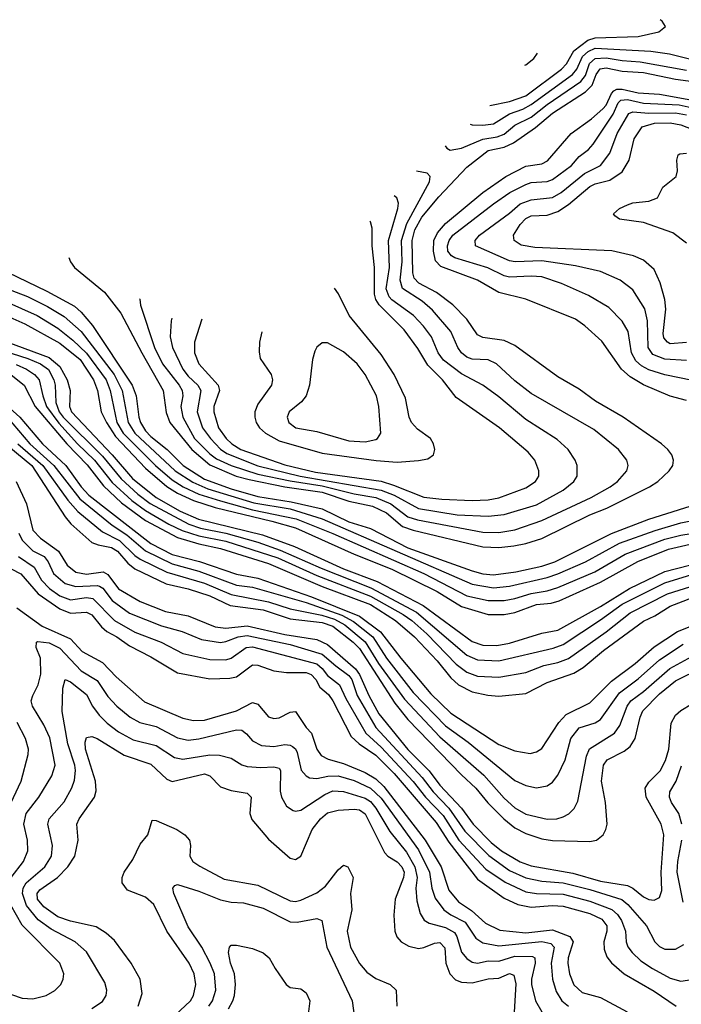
# Model space of a CAD drawing. Header units: inches. Extents: x 1305375 to 1407406, y 744550 to 841633.
# Tile 440 of 509: x 1373440 to 1375911, y 835577 to 839255. Entities that reach past the tile are written whole.
import ezdxf

# ---------------------------------------------------------------- set-up
doc = ezdxf.new("R2010")
doc.units = ezdxf.units.IN
doc.header["$MEASUREMENT"] = 0
doc.layers.add('B3873', color=7, linetype='Continuous')

msp = doc.modelspace()

# ---------------------------------------------------------------- linework, layer by layer
at = {"layer": 'B3873', "color": 5}
for points, elevation in [([(1375195.9, 838935), (1375270, 838949.6), (1375330, 838971), (1375463.7, 839070), (1375482.6, 839090), (1375510, 839139.3), (1375561.5, 839178.5), (1375590, 839187.3), (1375750, 839192.7), (1375827.3, 839210), (1375852.1, 839230), (1375839.8, 839250), (1375832.2, 839255.2)], 1880), ([(1375123, 838864.4), (1375130, 838862.5), (1375170, 838861.3), (1375210, 838866.4), (1375270, 838903.8), (1375319.2, 838920.8), (1375350, 838938), (1375505.2, 839050), (1375521.1, 839070), (1375541.9, 839118.1), (1375563, 839137), (1375590, 839149.3), (1375797.9, 839137.9), (1375867.5, 839127.5), (1375937.1, 839110), (1376070, 839103.8), (1376203.5, 839083.6), (1376350, 839040.6), (1376450, 839017.2), (1376610, 838963.5), (1376733.1, 838930), (1376830, 838912.8), (1376888, 838892.7)], 1860), ([(1375029.1, 838784.1), (1375035.1, 838775.1), (1375048, 838768), (1375090, 838775.5), (1375170, 838809.3), (1375223, 838817), (1375250, 838827.2), (1375290, 838861.4), (1375350, 838891.5), (1375410, 838938.7), (1375535.4, 839024.6), (1375553, 839047), (1375568.8, 839091.2), (1375589.9, 839110), (1375630, 839112.7), (1375690, 839102.6), (1375758, 839098), (1375930, 839066.5)], 1840), ([(1375326.4, 839085.6), (1375330, 839086.4), (1375359.9, 839110), (1375373.8, 839129.9)], 1920), ([(1373624.2, 838367.1), (1373630.2, 838350), (1373645.4, 838330), (1373756.8, 838236.8), (1373818.4, 838158.4), (1373896.1, 838010), (1373976.8, 837870), (1373987.1, 837787.1), (1374001.1, 837750), (1374082.9, 837650), (1374150, 837592.6), (1374248.5, 837550), (1374296.9, 837536.9), (1374430, 837510.4), (1374570, 837489.5), (1374670, 837455.8), (1374757.7, 837437.7), (1374810, 837413.2), (1374870, 837362.3), (1374910, 837348.3), (1375170, 837286.2), (1375230, 837283.7), (1375286, 837290), (1375330, 837298.3), (1375390, 837317.4), (1375570, 837405.4), (1375632.5, 837430), (1375792, 837510), (1375824.1, 837530), (1375866.1, 837570), (1375879.4, 837590), (1375882.5, 837610), (1375876.2, 837630), (1375861.1, 837650), (1375837.4, 837670), (1375694.3, 837770), (1375590.7, 837830), (1375530, 837874.6), (1375450, 837920.6), (1375290, 838037.8), (1375250, 838057), (1375170, 838068.4), (1375150, 838077.7), (1375110, 838136.2), (1375057.4, 838190), (1374996.6, 838236.6), (1374931.3, 838271.3), (1374913.1, 838290), (1374908.6, 838310), (1374906.4, 838430), (1374916.6, 838470), (1374942.5, 838517.5), (1375006, 838594), (1375110, 838704.8), (1375190, 838766.4), (1375250, 838779.4), (1375284.7, 838795.3), (1375367.3, 838852.7), (1375430, 838905.7), (1375553.7, 838986.3), (1375577.8, 839010), (1375593.6, 839050), (1375608.7, 839071.3), (1375630, 839075.4), (1375690, 839063.2), (1375770, 839057.7), (1375890, 839033.3), (1376030, 839013.9)], 1820), ([(1375930, 837832.6), (1375870, 837849.1), (1375770, 837891.5), (1375720.4, 837920.4), (1375688.2, 837950), (1375614.1, 838054.1), (1375551.4, 838111.4), (1375516, 838136), (1375331.1, 838211.1), (1375230, 838235.7), (1375150, 838282.1), (1375013.6, 838333.6), (1374993.8, 838353.8), (1374986, 838390), (1374986.9, 838430), (1375000.9, 838459.1), (1375030, 838493.3), (1375170.2, 838609.8), (1375256.1, 838670), (1375330, 838708.5), (1375390, 838717.3), (1375411.9, 838728.1), (1375499.9, 838830), (1375575.4, 838884.6), (1375618, 838922), (1375630, 838935.8), (1375650, 838979.9), (1375658.9, 838990), (1375670, 838995.9), (1375690, 838995.7), (1375750, 838982), (1375830, 838977.5), (1375988, 838948)], 1780), ([(1376050, 837887.9), (1375850, 837929), (1375790, 837946.8), (1375762, 837962), (1375741.3, 837981.3), (1375725.7, 838010), (1375712.6, 838090), (1375690, 838129), (1375640.5, 838180.5), (1375564.6, 838224.6), (1375463.5, 838270), (1375390, 838294), (1375350, 838297.6), (1375270, 838293.8), (1375250, 838297.9), (1375188.2, 838328.2), (1375066, 838366), (1375052.9, 838372.9), (1375039.7, 838390), (1375038.4, 838410), (1375044.2, 838430), (1375058.3, 838450), (1375210, 838567.5), (1375270.8, 838609.2), (1375330, 838640.1), (1375350, 838646.7), (1375410, 838650.4), (1375430, 838657.7), (1375500.6, 838710), (1375530, 838743.9), (1375564.3, 838770), (1375582.3, 838790), (1375657.3, 838902.7), (1375675.9, 838944.1), (1375685.3, 838954.7), (1375710, 838957.1), (1375770, 838943.3), (1375903.3, 838936.7), (1375970, 838922.3)], 1760), ([(1375930, 837981.9), (1375850, 837987.4), (1375804.6, 838004.6), (1375787.1, 838030), (1375785.1, 838130), (1375775.1, 838175.1), (1375730, 838246.5), (1375682.6, 838282.6), (1375610, 838315), (1375515.5, 838335.5), (1375390, 838354.2), (1375290.5, 838350.5), (1375270, 838354.5), (1375142.6, 838410), (1375140.8, 838430), (1375157.5, 838450), (1375270, 838532.4), (1375310, 838567), (1375350, 838582.3), (1375430, 838590.7), (1375462.5, 838610), (1375550, 838680.9), (1375610, 838711), (1375643.9, 838756.1), (1375672.2, 838830), (1375715.1, 838904.9), (1375730, 838911.4), (1375790, 838906.1), (1375890, 838906.8), (1375930, 838900.3)], 1740), ([(1375930, 838049.6), (1375870, 838044.8), (1375859.1, 838050), (1375846.5, 838066.5), (1375843.2, 838083.2), (1375853.6, 838173.6), (1375849.3, 838209.3), (1375831.9, 838271.9), (1375810, 838321.5), (1375770, 838357.1), (1375732.7, 838372.7), (1375651.4, 838391.4), (1375364.5, 838404.5), (1375313, 838413), (1375287, 838430), (1375284.2, 838450), (1375309.1, 838490), (1375330, 838512.3), (1375350, 838522.8), (1375410, 838525.3), (1375450, 838538.9), (1375490, 838564.6), (1375570, 838631.7), (1375590, 838641.6), (1375644.4, 838655.5), (1375690, 838686.7), (1375717, 838730), (1375735.4, 838810), (1375765.5, 838854.5), (1375811.4, 838868.6), (1375870, 838869.6), (1375910, 838863), (1375970, 838839)], 1720), ([(1375930, 838420.8), (1375879.5, 838459.5), (1375770, 838497.4), (1375680.7, 838510), (1375662.4, 838522.4), (1375658.4, 838530), (1375680.9, 838550), (1375710, 838563.7), (1375730, 838570.6), (1375790, 838577.3), (1375821.7, 838590), (1375842.4, 838630), (1375891.9, 838670), (1375896.9, 838690), (1375894.1, 838730), (1375899.9, 838750), (1375905.8, 838754.2), (1375930, 838756)], 1680), ([(1373890.2, 838212.8), (1373889.5, 838210.5), (1373891.7, 838188.3), (1373943.5, 838030), (1373974.3, 837970), (1374036.4, 837890), (1374047.1, 837870), (1374049.4, 837850), (1374042.2, 837810), (1374049.5, 837770), (1374093.6, 837690), (1374150, 837633.7), (1374174.9, 837614.9), (1374230, 837589.4), (1374330, 837557.1), (1374450, 837532.1), (1374570, 837513.6), (1374690, 837483.3), (1374770.3, 837470.3), (1374826.2, 837446.2), (1374890, 837398.3), (1374926.3, 837386.3), (1375170, 837341.1), (1375230, 837339.6), (1375290, 837349.8), (1375390, 837383.9), (1375574.3, 837470), (1375646.1, 837510), (1375672.7, 837530), (1375708, 837570), (1375712.4, 837590), (1375708, 837610), (1375676.8, 837650), (1375584, 837724), (1375350, 837858.5), (1375290, 837906), (1375220.7, 837970), (1375190, 837984.5), (1375130, 837987.5), (1375110, 837994.1), (1375090.5, 838010), (1375077.1, 838030), (1375050.5, 838090.5), (1374982.4, 838170), (1374944, 838204), (1374870.4, 838250.4), (1374861.7, 838281.7), (1374869.1, 838350), (1374865.8, 838430), (1374886.3, 838493.7), (1374971, 838650), (1374973.3, 838670), (1374961.7, 838681.7), (1374922.6, 838689)], 1840), ([(1374009.2, 838140.2), (1374006, 838130), (1374002.2, 838070), (1374011.3, 838030), (1374050.1, 837950), (1374070, 837923.4), (1374106.2, 837890), (1374117, 837870), (1374103.8, 837790), (1374123, 837730), (1374152.7, 837690), (1374190.5, 837650.5), (1374214, 837634), (1374330, 837588.5), (1374488.3, 837550), (1374790, 837497.6), (1374838.3, 837478.3), (1374930, 837429.4), (1375074.2, 837405.8), (1375190, 837400.8), (1375250, 837406.5), (1375370, 837442.8), (1375470, 837497.1), (1375509.9, 837530), (1375521.8, 837550), (1375522.3, 837590), (1375515, 837610), (1375488.2, 837650), (1375447, 837687), (1375330, 837761.8), (1375230, 837845.9), (1375170, 837889.9), (1375090, 837931.7), (1375023.7, 837983.7), (1375003.2, 838010), (1374978.2, 838070), (1374948.6, 838110), (1374910.6, 838150.6), (1374830, 838208), (1374820.2, 838220.2), (1374809.2, 838250), (1374821.3, 838330), (1374817.9, 838430), (1374852.6, 838550), (1374854.9, 838570), (1374849, 838590), (1374839.3, 838597)], 1860), ([(1374120.2, 838136.2), (1374093.6, 838050), (1374093.8, 838010), (1374109.2, 837970), (1374181.6, 837890), (1374186.9, 837870), (1374165.6, 837810), (1374165.2, 837790), (1374183, 837730), (1374211.9, 837690), (1374232.7, 837670), (1374266.8, 837650), (1374430, 837592.6), (1374544.8, 837564.8), (1374790, 837530.7), (1374836.7, 837516.7), (1374950, 837471.8), (1375016.7, 837463.3), (1375130, 837459), (1375190, 837461.3), (1375230, 837468.7), (1375330, 837505.7), (1375367.1, 837530), (1375379.1, 837550), (1375379.5, 837570), (1375363.7, 837610), (1375339.6, 837639.6), (1375232, 837730), (1375070, 837843.8), (1375019.9, 837910), (1374964.8, 837964.8), (1374927.4, 838027.4), (1374876.8, 838096.8), (1374783.4, 838190), (1374771, 838210), (1374765.2, 838230), (1374765.6, 838330), (1374756.4, 838410), (1374756.5, 838476.5), (1374750, 838500.5), (1374748.8, 838502.5)], 1880), ([(1373284.8, 838364.8), (1373541.4, 838241.4), (1373644.7, 838184.7), (1373670, 838162.9), (1373712.7, 838112.7), (1373860.8, 837890), (1373875.4, 837850), (1373885.2, 837770), (1373891, 837750), (1373910, 837718.6), (1373930, 837697.6), (1373990.9, 837650), (1374050.9, 837590), (1374130, 837538.3), (1374230, 837502.7), (1374330, 837474.3), (1374454.3, 837454.3), (1374570, 837427.3), (1374670, 837379.1), (1374750, 837354.1), (1374890, 837282.1), (1375130, 837195.5), (1375170, 837185.1), (1375210, 837181), (1375293, 837193), (1375390, 837213.6), (1375439.2, 837230), (1375650, 837335), (1375790, 837389), (1376170, 837509.2)], 1780), ([(1373250, 838304.8), (1373470, 838221.1), (1373544.1, 838184.1), (1373606.5, 838146.5), (1373670, 838089.7), (1373793, 837930), (1373822.9, 837870), (1373845.8, 837750), (1373870.9, 837710), (1374020.5, 837570), (1374087.2, 837527.2), (1374142.8, 837502.8), (1374315.1, 837450), (1374450, 837427.2), (1374570.1, 837390), (1375130, 837145.9), (1375210, 837132.5), (1375270, 837138.5), (1375410, 837171.3), (1375450, 837185), (1375553.3, 837230), (1375680.5, 837299.5), (1375813.6, 837346.4), (1375910, 837375.2), (1376121.8, 837418.2)], 1760), ([(1374344.4, 838089.1), (1374336.1, 838050), (1374334.3, 838014.3), (1374338.2, 837990), (1374379, 837930), (1374384.1, 837910), (1374381.1, 837890), (1374330, 837818.9), (1374318.7, 837790), (1374318.1, 837770), (1374323.6, 837750), (1374335.8, 837730), (1374357.8, 837710), (1374410, 837682), (1374570, 837635.3), (1374772.2, 837607.8), (1374850, 837602.6), (1374930, 837608.2), (1374965, 837615), (1374985.7, 837630), (1374990.8, 837650), (1374986.3, 837670), (1374974, 837690), (1374926, 837726), (1374903.9, 837750), (1374895.5, 837770), (1374881.2, 837841.2), (1374839.2, 837930), (1374790, 838003.8), (1374670.9, 838150), (1374631.3, 838231.3), (1374616.1, 838252.8)], 1920), ([(1373328.8, 838228.8), (1373505.1, 838150), (1373582.3, 838102.3), (1373638.4, 838058.4), (1373690, 838009.8), (1373762.8, 837910), (1373777.7, 837870), (1373803.7, 837750), (1373827.4, 837710), (1373947.1, 837590), (1374010, 837536.2), (1374050.8, 837510), (1374110, 837483.1), (1374190, 837457.2), (1374310, 837423.9), (1374472.3, 837390), (1374610, 837335.7), (1374950, 837185.6), (1375110, 837103.2), (1375190, 837085), (1375250, 837085.2), (1375290, 837092.4), (1375350, 837111.7), (1375410, 837121.4), (1375450, 837134.4), (1375587.8, 837192.2), (1375701.8, 837258.2), (1375850, 837314.1), (1375910, 837329.6), (1376150, 837368.1)], 1740), ([(1373290, 838193.2), (1373459.3, 838119.3), (1373590, 838046.5), (1373666.1, 837986.1), (1373715.6, 837910), (1373731, 837870), (1373745, 837790), (1373764, 837750), (1373798.1, 837698.1), (1373910, 837579.8), (1373990, 837511.6), (1374030, 837486.9), (1374090, 837458.9), (1374170, 837432.2), (1374381.8, 837381.8), (1374470, 837356.3), (1374690, 837258.4), (1374830, 837202.8), (1374999.2, 837119.2), (1375090, 837062.9), (1375190, 837032.7), (1375250, 837033.5), (1375290, 837040.5), (1375370, 837069.8), (1375424.8, 837075.1), (1375455.5, 837084.5), (1375610, 837153.6), (1375749.2, 837230.8), (1375863, 837277), (1375943.9, 837296.1)], 1720), ([(1373290, 838089.2), (1373550, 837993.5), (1373590, 837959), (1373618.3, 837910), (1373629, 837870), (1373625.9, 837810), (1373634.5, 837790), (1373785.3, 837630), (1373861.6, 837541.6), (1373949.5, 837469.5), (1374039.6, 837419.6), (1374108.8, 837388.8), (1374346.8, 837330), (1374466.9, 837286.9), (1374650, 837203.2), (1374776, 837156), (1374946.8, 837066.8), (1375130, 836931.7), (1375170, 836918.3), (1375222.5, 836917.5), (1375270, 836925.7), (1375390, 836962.7), (1375450, 836974.3), (1375610, 837062.9), (1375717.5, 837130), (1375850, 837193.5), (1375990, 837230.2)], 1680), ([(1373290, 838047.3), (1373471.2, 837990), (1373518.5, 837970), (1373547.8, 837947.8), (1373568.5, 837910), (1373573.5, 837890), (1373574.8, 837825.2), (1373587.9, 837790), (1373603, 837770), (1373750, 837624.1), (1373819.5, 837539.5), (1373882, 837482), (1373927.5, 837447.5), (1374072.2, 837370), (1374115.6, 837355.6), (1374210, 837337.1), (1374330, 837302.9), (1374413.6, 837273.6), (1374565.9, 837205.9), (1374752, 837132), (1374922.2, 837042.2), (1375110, 836881.4), (1375150, 836864), (1375230, 836859.8), (1375432.7, 836907.3), (1375470, 836920.9), (1375610, 837013.1), (1375690, 837072), (1375850, 837151.1), (1375950, 837182)], 1660), ([(1373426.9, 837966.9), (1373466, 837950), (1373496.2, 837930), (1373513.4, 837910), (1373526.4, 837850), (1373541, 837810), (1373587.2, 837747.2), (1373656.2, 837670), (1373719.8, 837610), (1373786.2, 837526.2), (1373859.5, 837459.5), (1373910, 837421), (1373998, 837370), (1374047.2, 837347.2), (1374110, 837326.7), (1374210, 837307), (1374404.4, 837244.4), (1374550, 837178.3), (1374750, 837101.6), (1374872.6, 837032.6), (1374904.6, 837010), (1374960.5, 836960.5), (1375070, 836847.4), (1375110, 836817.4), (1375150, 836802.9), (1375230, 836799), (1375330, 836816.5), (1375397.5, 836842.5), (1375450, 836853.8), (1375490, 836868.5), (1375631.2, 836968.8), (1375720.5, 837039.5), (1375859.9, 837110), (1376030, 837163.2)], 1640), ([(1373408.1, 837928.1), (1373457.5, 837890), (1373497.7, 837810), (1373616.4, 837670), (1373692.3, 837592.3), (1373753.5, 837513.5), (1373820.4, 837450), (1373910, 837383.7), (1374030, 837320.5), (1374110, 837296.4), (1374190, 837279.9), (1374370, 837223.5), (1374570, 837138), (1374750, 837070.2), (1374844.4, 837010), (1374914.6, 836950), (1375000, 836860), (1375050, 836796.2), (1375078.9, 836770), (1375130, 836744.2), (1375188.7, 836731.3), (1375230, 836728.1), (1375330, 836737.6), (1375410, 836778.6), (1375510, 836813.7), (1375544.6, 836835.4), (1375621.1, 836898.9), (1375770, 837008.5), (1375812.2, 837027.8), (1375870, 837064.4), (1375989.2, 837110)], 1620), ([(1373318.9, 837878.9), (1373441.1, 837770), (1373525.8, 837670), (1373612.2, 837590), (1373670.3, 837510.3), (1373699.2, 837479.2), (1373930, 837298.3), (1374010, 837257.4), (1374111.5, 837231.5), (1374250, 837183.5), (1374330, 837168.5), (1374530, 837099.4), (1374710, 837026.8), (1374788.4, 836968.4), (1374863.8, 836870), (1374976.2, 836736.2), (1375050, 836664.8), (1375230, 836547.5), (1375290, 836524), (1375346.8, 836513.2), (1375370, 836519.4), (1375390, 836532.7), (1375453.3, 836630), (1375480.6, 836659.4), (1375570, 836702.9), (1375650, 836784), (1375739.5, 836850), (1375810, 836911.7), (1375897.3, 836970), (1375950, 836990.6)], 1580), ([(1373393.3, 837770), (1373478.7, 837670), (1373567.8, 837590), (1373664.8, 837464.8), (1373786.4, 837366.4), (1373840.6, 837330), (1373910, 837270.8), (1374010, 837221.9), (1374110, 837194.7), (1374250, 837143), (1374310, 837135.2), (1374510, 837078), (1374643.3, 837030), (1374687.3, 837007.3), (1374759, 836950), (1374810.3, 836870), (1374910, 836741.6), (1375030, 836617.4), (1375115.7, 836555.7), (1375290, 836412.3), (1375330, 836393.5), (1375370, 836385.3), (1375410, 836392.7), (1375430, 836406.7), (1375450, 836432.1), (1375477.5, 836490), (1375499.1, 836570), (1375529.4, 836610), (1375590, 836628.1), (1375610, 836641.1), (1375679.9, 836740.1), (1375750, 836792.9), (1375830, 836864), (1375917.8, 836922.2)], 1560), ([(1373362.6, 837690), (1373486, 837590), (1373610, 837397.9), (1373632, 837372), (1373710, 837302.5), (1373732.9, 837292.9), (1373782.8, 837282.8), (1373805.2, 837270), (1373844.2, 837224.2), (1373870, 837203.5), (1373987.6, 837147.6), (1374070, 837128.9), (1374150, 837102.9), (1374226.6, 837066.6), (1374350, 837049.9), (1374450, 837016.6), (1374570, 837003.7), (1374610.1, 836990), (1374686.1, 836930), (1374710, 836905.4), (1374841.6, 836701.6), (1374890, 836640.8), (1375090, 836433.9), (1375144.4, 836384.4), (1375188.8, 836328.8), (1375248.3, 836270), (1375290, 836236.4), (1375330, 836214.4), (1375390, 836194.7), (1375430, 836188.1), (1375570, 836184.8), (1375594, 836190), (1375618.8, 836210), (1375629.9, 836230.1), (1375633.9, 836250), (1375628.5, 836330), (1375612.6, 836410), (1375620.9, 836470), (1375633.9, 836490), (1375698.1, 836521.9), (1375720.6, 836539.4), (1375739.4, 836570), (1375757.6, 836650), (1375767.4, 836672.6), (1375830, 836736.2), (1375890, 836785.4), (1375990, 836834.8)], 1520), ([(1373433.8, 837670), (1373527.2, 837590), (1373620.3, 837460.3), (1373657.6, 837417.6), (1373750, 837341.5), (1373813.4, 837310), (1373870, 837253.6), (1373890, 837239.4), (1373990, 837191), (1374130, 837150.4), (1374230, 837108.1), (1374370, 837080.9), (1374450, 837054.7), (1374569.1, 837030.9), (1374615.8, 837015.8), (1374654.4, 836994.4), (1374731.2, 836931.2), (1374779.9, 836850), (1374877, 836717), (1375010, 836575.6), (1375173.2, 836433.2), (1375250, 836347), (1375290, 836310.5), (1375330, 836287.2), (1375410, 836267.9), (1375446, 836270), (1375470, 836276.6), (1375491.6, 836288.4), (1375511.7, 836308.3), (1375524.5, 836335.5), (1375556.7, 836503.3), (1375568.8, 836531.2), (1375662.3, 836590), (1375682.1, 836617.9), (1375709, 836690), (1375722.7, 836710), (1375770, 836745.2), (1375868.7, 836831.3), (1375950, 836875.7)], 1540), ([(1373427.2, 837530), (1373465.9, 837445.9), (1373490, 837348.6), (1373518.1, 837318.1), (1373585.8, 837270), (1373617.7, 837217.7), (1373650, 837191.1), (1373690, 837183.8), (1373751.8, 837191.8), (1373770, 837182.5), (1373810, 837129.4), (1373890, 837081), (1373984.6, 837044.5), (1374070, 837027.4), (1374170, 836986.4), (1374210, 836981.8), (1374290, 836990.2), (1374430, 836958.5), (1374550, 836939.8), (1374590, 836921), (1374694.2, 836830), (1374710, 836808.7), (1374744.2, 836730), (1374782.1, 836662.1), (1374890, 836528.1), (1374969, 836449), (1375010, 836394.9), (1375089.8, 836310), (1375134.1, 836250), (1375200.8, 836180.8), (1375239.2, 836150), (1375310, 836108.4), (1375350, 836094.1), (1375506.3, 836066.3), (1375610, 836036.6), (1375710, 836020.7), (1375730.3, 836010.3), (1375770, 835977.8), (1375790, 835968.8), (1375810, 835966.3), (1375830, 835975.5), (1375838.6, 836001.4), (1375836.5, 836070), (1375846.2, 836210), (1375835.7, 836250), (1375780.1, 836350), (1375776.4, 836383.6), (1375790, 836406.5), (1375831.7, 836448.3), (1375852.3, 836487.7), (1375864.2, 836530), (1375873.2, 836626.8), (1375890, 836656.4), (1375910, 836674.5), (1375950, 836699)], 1480), ([(1373436.8, 837336.8), (1373450.2, 837310.2), (1373490, 837271.4), (1373532, 837250), (1373547.3, 837230), (1373566.5, 837186.5), (1373610, 837149.2), (1373650, 837137.3), (1373730, 837141.7), (1373738.5, 837138.5), (1373751.2, 837131.2), (1373785.2, 837085.2), (1373850, 837037.8), (1373970, 836990.9), (1374047.3, 836970), (1374119.4, 836939.4), (1374190, 836928.8), (1374210, 836931.7), (1374255.7, 836950), (1374290, 836953.9), (1374450, 836920.4), (1374570, 836885), (1374620.7, 836840.7), (1374670, 836805.2), (1374680.3, 836790), (1374700.5, 836730), (1374770.9, 836610.9), (1374943.4, 836423.4), (1374984.6, 836370), (1375042.9, 836310), (1375103.2, 836223.2), (1375192.4, 836132.4), (1375270, 836077.1), (1375330, 836049.3), (1375390, 836036.4), (1375470, 836030), (1375570, 836005.6), (1375688.6, 835968.6), (1375712, 835950), (1375781, 835870), (1375812.5, 835810), (1375830, 835792.5), (1375850, 835782.7), (1375890, 835782.5), (1375920.5, 835799.5)], 1460), ([(1373370, 837223.2), (1373445.2, 837185.2), (1373509.1, 837110), (1373590, 837053.8), (1373630, 837038.3), (1373690, 837042.1), (1373710, 837031.7), (1373746.5, 836986.5), (1373766.4, 836970), (1373803.7, 836950), (1373850, 836915.7), (1373930, 836875.2), (1374030, 836814.5), (1374150, 836792.6), (1374225.2, 836794.8), (1374250, 836800.6), (1374310, 836844.9), (1374330, 836843.2), (1374390, 836823), (1374436.2, 836816.2), (1374510, 836816.4), (1374529.1, 836809.1), (1374545.9, 836790), (1374561.8, 836761.8), (1374593.5, 836733.5), (1374610, 836710.6), (1374677.7, 836577.7), (1374708.5, 836550), (1374770, 836507.6), (1374838.9, 836438.9), (1374996.3, 836256.3), (1375042.8, 836182.8), (1375150, 836044.3), (1375250, 835973.3), (1375301.1, 835950), (1375350, 835939.9), (1375430, 835946.1), (1375470, 835942.8), (1375570, 835915.3), (1375614.5, 835894.5), (1375632.9, 835870), (1375633.3, 835850), (1375622.4, 835810), (1375623, 835783), (1375633.5, 835753.5), (1375650, 835731.4), (1375698.4, 835690), (1375810, 835625.3), (1375892.3, 835570)], 1420), ([(1373436, 837250), (1373494.8, 837210), (1373521.4, 837161.4), (1373551.6, 837130), (1373590, 837103), (1373630, 837087.2), (1373690, 837096.5), (1373713.2, 837093.2), (1373795.1, 837010), (1373870, 836967), (1373968.6, 836930), (1374050, 836887.7), (1374150, 836865.1), (1374210, 836863.2), (1374230, 836870.1), (1374286.6, 836910), (1374310, 836912), (1374550, 836848.3), (1374570, 836831.3), (1374590, 836805.1), (1374634.8, 836770), (1374658.6, 836718.6), (1374732.7, 836590), (1374790, 836537.1), (1374909.4, 836409.4), (1374955.6, 836350), (1375021.5, 836281.5), (1375080.3, 836190), (1375181.8, 836081.8), (1375253.1, 836033.1), (1375330, 835996.9), (1375370, 835990.3), (1375470, 835988.7), (1375570, 835961.9), (1375651.2, 835931.2), (1375672.7, 835912.7), (1375687.7, 835890), (1375703.4, 835850), (1375705.4, 835810), (1375711.3, 835791.3), (1375727.8, 835770), (1375759.6, 835739.6), (1375803, 835710), (1375870, 835674.6), (1375910, 835663.4), (1375950, 835669.6)], 1440), ([(1373430, 837057.6), (1373524.4, 836990), (1373630, 836942.5), (1373674.3, 836894.3), (1373750, 836854), (1373800.3, 836800.3), (1373906.1, 836706.1), (1374050, 836646), (1374090, 836636.5), (1374130, 836638.1), (1374250, 836673), (1374310, 836704.1), (1374330, 836697.4), (1374370, 836650.7), (1374390, 836644.2), (1374410, 836646.3), (1374450, 836668.5), (1374470, 836670.1), (1374510, 836610.7), (1374530.1, 836590), (1374550.4, 836530.4), (1374566.7, 836506.7), (1374592.8, 836492.8), (1374650, 836476.3), (1374730, 836442.3), (1374770, 836418.7), (1374799.7, 836390), (1374955, 836190), (1375014.4, 836090), (1375043.5, 836003.5), (1375078.9, 835958.9), (1375127.2, 835927.2), (1375180.2, 835880.2), (1375234, 835854.1), (1375330, 835843.8), (1375430, 835855.1), (1375495.4, 835830), (1375507.2, 835810), (1375488.5, 835750), (1375487.9, 835730), (1375493.7, 835690), (1375510, 835648.9), (1375541.2, 835621.2), (1375610, 835601.5), (1375708.8, 835548.8)], 1380), ([(1373408.5, 836050), (1373454.2, 836110), (1373470.8, 836150), (1373469.5, 836190), (1373455.7, 836250), (1373464.9, 836290), (1373511.4, 836350), (1373560.7, 836430), (1373572.8, 836470), (1373552.8, 836572.8), (1373530, 836621.1), (1373488.2, 836690), (1373483.9, 836710), (1373488.9, 836730), (1373510, 836770.2), (1373519.7, 836810), (1373518, 836870), (1373502.1, 836910), (1373503.5, 836930), (1373507.9, 836932), (1373550, 836927.6), (1373590, 836906.7), (1373670, 836823.1), (1373730, 836787), (1373770, 836726.6), (1373803.8, 836690), (1373853.5, 836650), (1373888.9, 836628.9), (1373950, 836614), (1374030, 836572.3), (1374070, 836563.5), (1374110, 836568.7), (1374250, 836601.6), (1374270, 836601.1), (1374287.7, 836587.7), (1374310, 836560.9), (1374343.4, 836543.4), (1374390, 836539.4), (1374430, 836547), (1374450, 836545.4), (1374459.6, 836539.6), (1374470, 836530.9), (1374476.9, 836516.8), (1374491.6, 836451.6), (1374509.7, 836429.7), (1374522.9, 836423), (1374550, 836420.1), (1374590.7, 836429.3), (1374630, 836429.8), (1374690, 836412.4), (1374750, 836384.2), (1374790, 836347.2), (1374930, 836153.3), (1374971, 836070), (1374979.8, 836010), (1374992.6, 835972.6), (1375024.8, 835930), (1375050.6, 835910.6), (1375103.9, 835883.9), (1375143.4, 835823.4), (1375170, 835806.6), (1375230, 835794.5), (1375390, 835810.7), (1375423.9, 835803.9), (1375436.5, 835790), (1375425.8, 835730), (1375430.4, 835670), (1375443.9, 835623.9), (1375464.6, 835590), (1375490, 835570.1)], 1360), ([(1373710, 835560.5), (1373750, 835586.9), (1373762.8, 835610), (1373765.5, 835630), (1373758.6, 835658.6), (1373690, 835772.2), (1373648.2, 835810), (1373557.6, 835857.6), (1373510, 835892.7), (1373465.3, 835945.3), (1373450.7, 835990), (1373453.8, 836010), (1373464.4, 836030), (1373534.2, 836090), (1373559.2, 836130), (1373563.5, 836170), (1373545, 836250), (1373550.4, 836269.6), (1373606.4, 836333.6), (1373634.7, 836385.3), (1373645.4, 836414.6), (1373649.2, 836450), (1373646.6, 836470), (1373620.4, 836550), (1373599, 836670), (1373601.8, 836758.2), (1373610, 836790.2), (1373630, 836780.9), (1373690, 836734.2), (1373712.1, 836690), (1373737.1, 836657.1), (1373766.9, 836626.9), (1373810, 836594.2), (1373864.6, 836564.7), (1373950, 836544.1), (1374018.7, 836498.7), (1374050, 836492.6), (1374150, 836508.2), (1374187, 836507), (1374230, 836496.8), (1374270, 836471.7), (1374290, 836465.4), (1374340.9, 836460.9), (1374390, 836464), (1374410, 836458.5), (1374414.2, 836450), (1374412.8, 836372.8), (1374418, 836350), (1374437.4, 836317.4), (1374461.3, 836301.3), (1374470, 836298.2), (1374490, 836301.9), (1374579.6, 836360.4), (1374610, 836374.6), (1374650, 836371.5), (1374730, 836347.3), (1374750, 836334), (1374771, 836310), (1374822.2, 836222.2), (1374884.7, 836144.7), (1374916.3, 836090), (1374925, 836050), (1374919.4, 836010), (1374923.5, 835963.5), (1374935.6, 835915.6), (1374950.9, 835890.9), (1374970, 835879.6), (1375030, 835863), (1375064.4, 835844.4), (1375073.2, 835830), (1375090, 835770.9), (1375110, 835747.3), (1375130, 835733.6), (1375150, 835730.9), (1375190, 835739.6), (1375230, 835737.5), (1375290, 835756.1), (1375355.7, 835755.7), (1375363.7, 835750), (1375365.8, 835730), (1375351.2, 835670), (1375352.2, 835650), (1375367, 835590), (1375390, 835548.2)], 1340), ([(1373399, 836310), (1373445.8, 836410), (1373472.6, 836510), (1373473, 836530), (1373461.6, 836570), (1373430.4, 836630)], 1380), ([(1373882.3, 835570), (1373897.2, 835617.2), (1373889.9, 835670), (1373856.7, 835730), (1373794.7, 835814.7), (1373762.9, 835842.8), (1373726.5, 835866.5), (1373630, 835886.8), (1373583.5, 835903.5), (1373530, 835940.9), (1373507.2, 835970), (1373505.9, 835990), (1373516.1, 836003.9), (1373582, 836050), (1373620.1, 836090), (1373646.8, 836130), (1373659.4, 836190), (1373654.3, 836250), (1373662.3, 836270), (1373719.9, 836350), (1373725.8, 836374.3), (1373724.1, 836410), (1373686.1, 836530), (1373684.5, 836555.5), (1373690, 836573.8), (1373710, 836577.3), (1373730, 836569.2), (1373830, 836507.4), (1373930, 836474), (1373990, 836418.2), (1374010, 836409.1), (1374130, 836437.3), (1374150.7, 836430.7), (1374190, 836388.9), (1374230, 836375.1), (1374290, 836365.8), (1374304.6, 836350), (1374299.3, 836290), (1374307.5, 836267.5), (1374370, 836193), (1374450, 836123.2), (1374470, 836118.2), (1374490, 836130.3), (1374533.1, 836230), (1374564.3, 836270), (1374590, 836291.7), (1374630, 836302.3), (1374690, 836305.9), (1374710, 836303), (1374730, 836288.1), (1374803.4, 836143.4), (1374815.7, 836130), (1374850, 836108.6), (1374867.3, 836090), (1374876, 836070), (1374874.3, 836050), (1374842.9, 835970), (1374837.4, 835910), (1374841.7, 835850), (1374849.2, 835829.2), (1374865.6, 835810), (1374893.6, 835793.6), (1374930, 835785.7), (1374950, 835788.5), (1374990, 835804.9), (1375010, 835807.1), (1375028.1, 835788.1), (1375031.8, 835730), (1375047, 835690), (1375068.4, 835668.4), (1375090, 835659.4), (1375130, 835657.4), (1375190, 835672.4), (1375230, 835674.6), (1375270, 835691.5), (1375285.5, 835685.5), (1375292.8, 835652.8), (1375287.5, 835547.5)], 1320), ([(1375912.7, 836250), (1375901.6, 836290), (1375874.7, 836330), (1375866.6, 836350), (1375868.9, 836370), (1375892.3, 836410), (1375912.4, 836467.6)], 1460), ([(1373981.5, 835498.5), (1374077.7, 835590), (1374089.9, 835610), (1374098.4, 835650), (1374092, 835690), (1374073, 835730), (1373989.9, 835850), (1373941.7, 835950), (1373910, 835976.9), (1373843.4, 836003.4), (1373823.7, 836030), (1373823.7, 836050), (1373830.6, 836070), (1373862.6, 836117.4), (1373890, 836175), (1373918.7, 836210), (1373934.8, 836265.2), (1373950, 836263.5), (1374027.2, 836230), (1374057.7, 836210), (1374074.2, 836190), (1374078.2, 836170), (1374075.6, 836130), (1374087.1, 836110), (1374112.8, 836092.8), (1374203.6, 836043.6), (1374330, 836021.6), (1374450, 835963.1), (1374470, 835961), (1374490, 835965.4), (1374550, 835992.9), (1374581.9, 836018.1), (1374630, 836079), (1374650, 836096.9), (1374666, 836090), (1374685.9, 836050), (1374676, 835990), (1374681.1, 835930), (1374663.3, 835850), (1374675.7, 835790), (1374708.9, 835728.9), (1374737.1, 835697.1), (1374770, 835673.3), (1374823.6, 835650), (1374846.7, 835630), (1374848.9, 835570)], 1280), ([(1375917.9, 835957.9), (1375896, 836070), (1375897.9, 836110), (1375913.7, 836190)], 1460), ([(1374146.2, 835570), (1374160.5, 835590), (1374172.5, 835630), (1374168.2, 835690), (1374152.3, 835730), (1374121.1, 835790), (1374070, 835865.5), (1374016.2, 835990), (1374012.6, 836010), (1374019.6, 836020.4), (1374030, 836024.4), (1374110, 835998.9), (1374190, 835966.7), (1374230, 835958.6), (1374275.9, 835955.9), (1374350, 835936.3), (1374450, 835885.1), (1374476.9, 835883.1), (1374550, 835897.8), (1374568.2, 835890), (1374587.6, 835790), (1374682.6, 835590), (1374695.2, 835490)], 1260), ([(1373410, 835613.3), (1373450, 835599.8), (1373490, 835596.8), (1373539.1, 835610), (1373572, 835628), (1373593.6, 835650), (1373602.9, 835670), (1373605, 835690), (1373590.6, 835730), (1373450, 835871.9), (1373406.9, 835946.9)], 1360), ([(1374219.8, 835560.2), (1374235.9, 835590), (1374242.9, 835610), (1374246.3, 835650), (1374242.2, 835690), (1374227.6, 835730), (1374220.3, 835770), (1374223.5, 835790), (1374230, 835797.6), (1374250, 835798), (1374310, 835785.7), (1374350, 835768.5), (1374372, 835750), (1374394, 835710), (1374436, 835650), (1374450, 835639.7), (1374490, 835634), (1374510, 835619.2), (1374523.5, 835590), (1374517, 835530)], 1240)]:
    msp.add_lwpolyline(points, dxfattribs=dict(at, elevation=elevation))
at = {"layer": 'B3873', "color": 5, "elevation": 1940}
msp.add_lwpolyline([(1374590, 838048.3), (1374570, 838047.8), (1374550, 838032), (1374543, 838017), (1374534.3, 837985.7), (1374523, 837890), (1374510.2, 837850), (1374492.9, 837827.1), (1374447.1, 837790), (1374439.3, 837770), (1374445.2, 837750), (1374472, 837730), (1374550, 837716.8), (1374670, 837682.1), (1374730, 837678.5), (1374770, 837686.5), (1374776.9, 837690), (1374789.7, 837710.3), (1374781.3, 837810), (1374772.3, 837850), (1374730.5, 837930), (1374700.2, 837970), (1374650, 838013.8)], close=True, dxfattribs=at)

doc.saveas('drawing.dxf')
